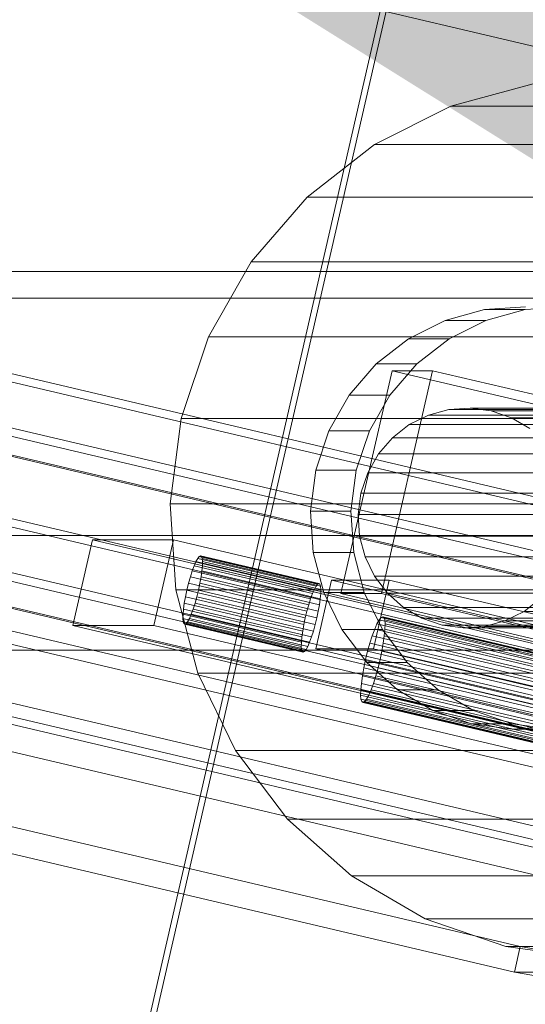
# Model space of a CAD drawing. Header units: millimetres. Extents: x -2233 to 61924, y -68080 to 6847.
# Tile 846 of 1056: x 27607 to 27665, y 145 to 257. Entities that reach past the tile are written whole.
import ezdxf

# ---------------------------------------------------------------- set-up
doc = ezdxf.new("R2010")
doc.units = ezdxf.units.MM
for name, color, linetype, lineweight in [('COTAS_P', 1, 'Continuous', 0), ('lateral_bajante_movil', 7, 'Continuous', 0), ('lateral_C09', 7, 'Continuous', 0), ('lateral_C10', 7, 'Continuous', 0)]:
    doc.layers.add(name, color=color, linetype=linetype, lineweight=lineweight)
doc.dimstyles.new('R19_100', dxfattribs={"dimtxt": 250, "dimasz": 150, "dimexe": 150, "dimexo": 80, "dimgap": 100, "dimtad": 1, "dimtih": 1, "dimtoh": 1, "dimdsep": 46, "dimcen": 0.09, "dimadec": 0, "dimazin": 0, "dimtfac": 1, "dimtdec": 4, "dimtofl": 0, "dimtmove": 0, "dimatfit": 3, "dimfxl": 1, "dimtolj": 1, "dimtzin": 0, "dimarcsym": 0})

# ---------------------------------------------------------------- blocks, each defined once
blk = doc.blocks.new('DIM_R28_17')
at = {"layer": 'COTAS_P'}
for p, q in [((27500, 400), (27900, 400)), ((27900, 400), (27855, 250)), ((27900, 0), (27900, 400)), ((27900, 400), (27945, 250)), ((27900, 0), (27855, 150)), ((27900, 0), (27945, 150)), ((27500, 0), (27900, 0))]:
    blk.add_line(p, q, dxfattribs=at)
blk.add_text('400 P', height=250, rotation=90, dxfattribs=at).set_placement((27800, 200))
blk = doc.blocks.new('DIM_R28_18')
at = {"layer": 'COTAS_P'}
for p, q in [((27500, 600), (27900, 600)), ((27900, 600), (27855, 450)), ((27900, 0), (27900, 600)), ((27900, 600), (27945, 450)), ((27900, 0), (27855, 150)), ((27900, 0), (27945, 150)), ((27500, 0), (27900, 0))]:
    blk.add_line(p, q, dxfattribs=at)
blk.add_text('600 P', height=250, rotation=90, dxfattribs=at).set_placement((27800, 300))

msp = doc.modelspace()

# ---------------------------------------------------------------- linework, layer by layer
at = {"layer": 'lateral_bajante_movil'}
for p, q in [((26950.067, 225), (28253.576, 225)), ((26950.067, 185), (28253.576, 185))]:
    msp.add_line(p, q, dxfattribs=at)
at = {"layer": 'lateral_C09'}
for p, q in [((27755, 228.002), (27245, 228.002)), ((27755, 198.002), (27245, 198.002))]:
    msp.add_line(p, q, dxfattribs=at)
at = {"layer": 'lateral_C10'}
for p, q in [((18986.506, 2298.702), (27686.506, 248.702)), ((27727.139, 170.516), (18892.629, 2252.211)), ((18896.739, 2252.211), (27731.249, 170.516)), ((27797.008, 170.516), (18962.499, 2252.211)), ((18966.609, 2252.211), (27801.118, 170.516)), ((18891.289, 2246.367), (27725.799, 164.672)), ((27729.909, 164.672), (18895.399, 2246.367)), ((18961.159, 2246.367), (27795.668, 164.672)), ((27799.778, 164.672), (18965.269, 2246.367)), ((27725.129, 161.75), (18890.619, 2243.445)), ((18891.277, 2243.445), (27725.787, 161.75)), ((27798.451, 161.75), (18963.941, 2243.445)), ((18964.599, 2243.445), (27799.108, 161.75)), ((27664.175, 151.298), (18964.175, 2201.298)), ((19013.494, 2201.298), (27713.494, 151.298)), ((18963.505, 2198.376), (27663.505, 148.376)), ((27712.824, 148.376), (19012.824, 2198.376)), ((27650.749, 268.419), (27613.456, 105.755)), ((27614.114, 105.755), (27651.407, 268.419)), ((27665.628, 249.326), (27656.291, 246.783)), ((27656.291, 246.783), (27647.623, 242.442)), ((27656.291, 246.783), (27708.899, 246.783)), ((27647.623, 242.442), (27639.956, 236.469)), ((27647.623, 242.442), (27700.23, 242.442)), ((27639.956, 236.469), (27633.587, 229.095)), ((27639.956, 236.469), (27692.564, 236.469)), ((27633.587, 229.095), (27628.758, 220.603)), ((27633.587, 229.095), (27686.194, 229.095)), ((27664.755, 223.988), (27660.124, 223.677)), ((27664.727, 223.677), (27669.358, 223.988)), ((27660.124, 223.677), (27655.642, 222.456)), ((27660.124, 223.677), (27664.727, 223.677)), ((27660.245, 222.456), (27664.727, 223.677)), ((27655.642, 222.456), (27651.481, 220.372)), ((27655.642, 222.456), (27660.245, 222.456)), ((27656.084, 220.372), (27660.245, 222.456)), ((27628.758, 220.603), (27625.657, 211.32)), ((27628.758, 220.603), (27681.366, 220.603)), ((27651.481, 220.372), (27647.801, 217.505)), ((27651.481, 220.372), (27656.084, 220.372)), ((27652.405, 217.505), (27656.084, 220.372)), ((27647.801, 217.505), (27644.744, 213.966)), ((27647.801, 217.505), (27652.405, 217.505)), ((27649.347, 213.966), (27652.405, 217.505)), ((27643.799, 191.413), (27649.606, 216.738)), ((27648.403, 191.413), (27654.209, 216.738)), ((27684.194, 208.587), (27649.606, 216.738)), ((27649.606, 216.738), (27654.209, 216.738)), ((27654.209, 216.738), (27688.797, 208.587)), ((27644.744, 213.966), (27642.426, 209.89)), ((27644.744, 213.966), (27649.347, 213.966)), ((27647.03, 209.89), (27649.347, 213.966)), ((27653.727, 211.696), (27651.56, 210.61)), ((27656.061, 212.332), (27653.727, 211.696)), ((27653.727, 211.696), (27737.57, 211.696)), ((27658.473, 212.494), (27656.061, 212.332)), ((27656.061, 212.332), (27739.905, 212.332)), ((27660.87, 212.175), (27658.473, 212.494)), ((27658.473, 212.494), (27742.317, 212.494)), ((27663.159, 211.389), (27660.87, 212.175)), ((27660.87, 212.175), (27744.713, 212.175)), ((27625.657, 211.32), (27624.402, 201.601)), ((27678.265, 211.32), (27625.657, 211.32)), ((27651.56, 210.61), (27649.643, 209.117)), ((27651.56, 210.61), (27735.403, 210.61)), ((27665.253, 210.166), (27663.159, 211.389)), ((27663.159, 211.389), (27747.002, 211.389)), ((27642.426, 209.89), (27640.938, 205.433)), ((27642.426, 209.89), (27647.03, 209.89)), ((27645.541, 205.433), (27647.03, 209.89)), ((27649.643, 209.117), (27648.051, 207.274)), ((27649.643, 209.117), (27733.487, 209.117)), ((27648.051, 207.274), (27646.844, 205.151)), ((27648.051, 207.274), (27731.894, 207.274)), ((27640.938, 205.433), (27640.335, 200.768)), ((27645.541, 205.433), (27640.938, 205.433)), ((27644.938, 200.768), (27645.541, 205.433)), ((27646.844, 205.151), (27646.068, 202.83)), ((27646.844, 205.151), (27730.687, 205.151)), ((27646.068, 202.83), (27645.755, 200.4)), ((27729.912, 202.83), (27646.068, 202.83)), ((27624.402, 201.601), (27625.041, 191.821)), ((27624.402, 201.601), (27677.009, 201.601)), ((27640.335, 200.768), (27640.642, 196.074)), ((27640.335, 200.768), (27644.938, 200.768)), ((27645.245, 196.074), (27644.938, 200.768)), ((27645.755, 200.4), (27645.914, 197.955)), ((27645.755, 200.4), (27729.598, 200.4)), ((27613.324, 187.785), (27615.557, 197.525)), ((27702.027, 177.15), (27615.557, 197.525)), ((27615.557, 197.525), (27624.763, 197.525)), ((27622.53, 187.785), (27624.763, 197.525)), ((27624.763, 197.525), (27711.234, 177.15)), ((27645.914, 197.955), (27646.542, 195.589)), ((27645.914, 197.955), (27729.758, 197.955)), ((27640.642, 196.074), (27641.846, 191.53)), ((27640.642, 196.074), (27645.245, 196.074)), ((27646.45, 191.53), (27645.245, 196.074)), ((27627.33, 195.057), (27627.12, 194.573)), ((27627.527, 195.417), (27627.33, 195.057)), ((27640.781, 191.888), (27627.33, 195.057)), ((27627.701, 195.639), (27627.527, 195.417)), ((27640.977, 192.248), (27627.527, 195.417)), ((27627.846, 195.714), (27627.701, 195.639)), ((27641.152, 192.47), (27627.701, 195.639)), ((27627.957, 195.639), (27627.846, 195.714)), ((27641.297, 192.545), (27627.846, 195.714)), ((27628.03, 195.417), (27627.957, 195.639)), ((27641.408, 192.47), (27627.957, 195.639)), ((27628.061, 195.057), (27628.03, 195.417)), ((27641.481, 192.248), (27628.03, 195.417)), ((27628.05, 194.573), (27628.061, 195.057)), ((27641.512, 191.888), (27628.061, 195.057)), ((27646.542, 195.589), (27647.612, 193.392)), ((27646.542, 195.589), (27730.385, 195.589)), ((27626.902, 193.982), (27626.687, 193.309)), ((27627.12, 194.573), (27626.902, 193.982)), ((27640.353, 190.813), (27626.902, 193.982)), ((27640.571, 191.403), (27627.12, 194.573)), ((27627.902, 193.309), (27627.996, 193.982)), ((27627.996, 193.982), (27628.05, 194.573)), ((27641.447, 190.813), (27627.996, 193.982)), ((27641.501, 191.403), (27628.05, 194.573)), ((27738.647, 154.458), (27575.314, 192.944)), ((27581.89, 192.944), (27745.223, 154.458)), ((27626.482, 192.578), (27626.295, 191.818)), ((27626.687, 193.309), (27626.482, 192.578)), ((27639.933, 189.408), (27626.482, 192.578)), ((27640.138, 190.139), (27626.687, 193.309)), ((27627.611, 191.818), (27627.772, 192.578)), ((27627.772, 192.578), (27627.902, 193.309)), ((27641.223, 189.408), (27627.772, 192.578)), ((27641.353, 190.139), (27627.902, 193.309)), ((27640.931, 185.152), (27642.718, 192.944)), ((27640.977, 192.248), (27641.152, 192.47)), ((27641.152, 192.47), (27641.297, 192.545)), ((27641.297, 192.545), (27641.408, 192.47)), ((27641.408, 192.47), (27641.481, 192.248)), ((27806.051, 154.458), (27642.718, 192.944)), ((27642.718, 192.944), (27649.294, 192.944)), ((27647.507, 185.152), (27649.294, 192.944)), ((27647.612, 193.392), (27649.085, 191.449)), ((27647.612, 193.392), (27731.456, 193.392)), ((27649.294, 192.944), (27812.627, 154.458)), ((27625.041, 191.821), (27627.55, 182.355)), ((27625.041, 191.821), (27677.649, 191.821)), ((27626.295, 191.818), (27626.134, 191.058)), ((27639.746, 188.648), (27626.295, 191.818)), ((27627.424, 191.058), (27627.611, 191.818)), ((27627.611, 191.818), (27641.061, 188.648)), ((27640.353, 190.813), (27640.571, 191.403)), ((27640.571, 191.403), (27640.781, 191.888)), ((27640.781, 191.888), (27640.977, 192.248)), ((27641.501, 191.403), (27641.447, 190.813)), ((27641.481, 192.248), (27641.512, 191.888)), ((27641.512, 191.888), (27641.501, 191.403)), ((27641.846, 191.53), (27643.902, 187.312)), ((27641.846, 191.53), (27646.45, 191.53)), ((27648.403, 191.413), (27643.799, 191.413)), ((27643.799, 191.413), (27678.388, 183.262)), ((27648.505, 187.312), (27646.45, 191.53)), ((27682.991, 183.262), (27648.403, 191.413)), ((27649.085, 191.449), (27650.903, 189.834)), ((27649.085, 191.449), (27732.929, 191.449)), ((27626.004, 190.327), (27625.91, 189.653)), ((27626.134, 191.058), (27626.004, 190.327)), ((27639.455, 187.157), (27626.004, 190.327)), ((27639.585, 187.888), (27626.134, 191.058)), ((27627.003, 189.653), (27627.219, 190.327)), ((27627.219, 190.327), (27627.424, 191.058)), ((27640.67, 187.157), (27627.219, 190.327)), ((27640.875, 187.888), (27627.424, 191.058)), ((27640.138, 190.139), (27640.353, 190.813)), ((27641.447, 190.813), (27641.353, 190.139)), ((27664.597, 189.39), (27666.513, 190.883)), ((27625.91, 189.653), (27625.856, 189.063)), ((27639.361, 186.484), (27625.91, 189.653)), ((27626.786, 189.063), (27627.003, 189.653)), ((27640.454, 186.484), (27627.003, 189.653)), ((27639.746, 188.648), (27639.933, 189.408)), ((27639.933, 189.408), (27640.138, 190.139)), ((27641.223, 189.408), (27641.061, 188.648)), ((27641.353, 190.139), (27641.223, 189.408)), ((27650.903, 189.834), (27652.998, 188.611)), ((27650.903, 189.834), (27734.747, 189.834)), ((27662.43, 188.304), (27664.597, 189.39)), ((27664.597, 189.39), (27748.44, 189.39)), ((27625.856, 189.063), (27625.845, 188.578)), ((27625.845, 188.578), (27625.876, 188.218)), ((27639.296, 185.409), (27625.845, 188.578)), ((27639.307, 185.893), (27625.856, 189.063)), ((27625.876, 188.218), (27625.949, 187.997)), ((27639.327, 185.049), (27625.876, 188.218)), ((27625.949, 187.997), (27626.06, 187.922)), ((27639.4, 184.827), (27625.949, 187.997)), ((27626.06, 187.922), (27626.205, 187.997)), ((27626.205, 187.997), (27626.379, 188.218)), ((27639.656, 184.827), (27626.205, 187.997)), ((27626.379, 188.218), (27626.576, 188.578)), ((27639.83, 185.049), (27626.379, 188.218)), ((27626.576, 188.578), (27626.786, 189.063)), ((27640.027, 185.409), (27626.576, 188.578)), ((27640.237, 185.893), (27626.786, 189.063)), ((27639.585, 187.888), (27639.746, 188.648)), ((27641.061, 188.648), (27640.875, 187.888)), ((27648.137, 188.415), (27647.892, 187.965)), ((27648.355, 188.692), (27648.137, 188.415)), ((27763.431, 161.248), (27648.137, 188.415)), ((27648.537, 188.785), (27648.355, 188.692)), ((27763.649, 161.525), (27648.355, 188.692)), ((27648.676, 188.692), (27648.537, 188.785)), ((27763.831, 161.618), (27648.537, 188.785)), ((27648.766, 188.415), (27648.676, 188.692)), ((27763.97, 161.525), (27648.676, 188.692)), ((27648.805, 187.965), (27648.766, 188.415)), ((27764.06, 161.248), (27648.766, 188.415)), ((27652.998, 188.611), (27655.287, 187.825)), ((27652.998, 188.611), (27736.841, 188.611)), ((27660.095, 187.668), (27662.43, 188.304)), ((27662.43, 188.304), (27746.273, 188.304)), ((27622.53, 187.785), (27613.324, 187.785)), ((27613.324, 187.785), (27699.794, 167.41)), ((27709, 167.41), (27622.53, 187.785)), ((27639.511, 184.752), (27626.06, 187.922)), ((27639.361, 186.484), (27639.455, 187.157)), ((27639.455, 187.157), (27639.585, 187.888)), ((27640.67, 187.157), (27640.454, 186.484)), ((27640.875, 187.888), (27640.67, 187.157)), ((27643.902, 187.312), (27646.73, 183.581)), ((27643.902, 187.312), (27648.505, 187.312)), ((27647.629, 187.359), (27647.357, 186.621)), ((27647.892, 187.965), (27647.629, 187.359)), ((27762.923, 160.192), (27647.629, 187.359)), ((27763.186, 160.798), (27647.892, 187.965)), ((27651.333, 183.581), (27648.505, 187.312)), ((27648.724, 186.621), (27648.791, 187.359)), ((27648.791, 187.359), (27648.805, 187.965)), ((27764.085, 160.192), (27648.791, 187.359)), ((27764.099, 160.798), (27648.805, 187.965)), ((27655.287, 187.825), (27657.683, 187.506)), ((27655.287, 187.825), (27739.13, 187.825)), ((27657.683, 187.506), (27660.095, 187.668)), ((27657.683, 187.506), (27741.527, 187.506)), ((27660.095, 187.668), (27743.939, 187.668)), ((27639.296, 185.409), (27639.307, 185.893)), ((27639.307, 185.893), (27639.361, 186.484)), ((27640.237, 185.893), (27640.027, 185.409)), ((27640.454, 186.484), (27640.237, 185.893)), ((27647.088, 185.779), (27646.832, 184.865)), ((27647.357, 186.621), (27647.088, 185.779)), ((27762.382, 158.612), (27647.088, 185.779)), ((27762.651, 159.454), (27647.357, 186.621)), ((27648.444, 184.865), (27648.607, 185.779)), ((27648.607, 185.779), (27648.724, 186.621)), ((27763.901, 158.612), (27648.607, 185.779)), ((27764.018, 159.454), (27648.724, 186.621)), ((27573.528, 185.152), (27736.861, 146.665)), ((27743.437, 146.665), (27580.104, 185.152)), ((27639.327, 185.049), (27639.296, 185.409)), ((27639.4, 184.827), (27639.327, 185.049)), ((27639.511, 184.752), (27639.4, 184.827)), ((27639.656, 184.827), (27639.511, 184.752)), ((27639.83, 185.049), (27639.656, 184.827)), ((27640.027, 185.409), (27639.83, 185.049)), ((27647.507, 185.152), (27640.931, 185.152)), ((27640.931, 185.152), (27804.265, 146.665)), ((27646.832, 184.865), (27646.598, 183.915)), ((27762.126, 157.698), (27646.832, 184.865)), ((27810.84, 146.665), (27647.507, 185.152)), ((27648.242, 183.915), (27648.444, 184.865)), ((27763.738, 157.698), (27648.444, 184.865)), ((27646.598, 183.915), (27646.396, 182.965)), ((27761.892, 156.748), (27646.598, 183.915)), ((27646.73, 183.581), (27650.221, 180.482)), ((27646.73, 183.581), (27651.333, 183.581)), ((27648.009, 182.965), (27648.242, 183.915)), ((27648.242, 183.915), (27763.536, 156.748)), ((27654.824, 180.482), (27651.333, 183.581)), ((27646.396, 182.965), (27646.234, 182.051)), ((27761.69, 155.798), (27646.396, 182.965)), ((27647.752, 182.051), (27648.009, 182.965)), ((27763.303, 155.798), (27648.009, 182.965)), ((27627.55, 182.355), (27631.832, 173.567)), ((27627.55, 182.355), (27680.157, 182.355)), ((27646.234, 182.051), (27646.116, 181.209)), ((27761.528, 154.884), (27646.234, 182.051)), ((27647.483, 181.209), (27647.752, 182.051)), ((27763.046, 154.884), (27647.752, 182.051)), ((27646.049, 180.471), (27646.035, 179.866)), ((27646.116, 181.209), (27646.049, 180.471)), ((27761.343, 153.304), (27646.049, 180.471)), ((27761.41, 154.042), (27646.116, 181.209)), ((27646.949, 179.866), (27647.212, 180.471)), ((27647.212, 180.471), (27647.483, 181.209)), ((27762.506, 153.304), (27647.212, 180.471)), ((27762.777, 154.042), (27647.483, 181.209)), ((27650.221, 180.482), (27654.242, 178.132)), ((27650.221, 180.482), (27654.824, 180.482)), ((27658.845, 178.132), (27654.824, 180.482)), ((27646.035, 179.866), (27646.074, 179.416)), ((27761.329, 152.699), (27646.035, 179.866)), ((27646.074, 179.416), (27646.165, 179.139)), ((27761.368, 152.249), (27646.074, 179.416)), ((27646.165, 179.139), (27646.304, 179.045)), ((27761.459, 151.972), (27646.165, 179.139)), ((27646.304, 179.045), (27646.485, 179.139)), ((27761.598, 151.878), (27646.304, 179.045)), ((27646.485, 179.139), (27646.703, 179.416)), ((27761.78, 151.972), (27646.485, 179.139)), ((27646.703, 179.416), (27646.949, 179.866)), ((27761.997, 152.249), (27646.703, 179.416)), ((27762.243, 152.699), (27646.949, 179.866)), ((27654.242, 178.132), (27658.637, 176.623)), ((27654.242, 178.132), (27658.845, 178.132)), ((27663.24, 176.623), (27658.845, 178.132)), ((27658.637, 176.623), (27663.239, 176.012)), ((27658.637, 176.623), (27663.24, 176.623)), ((27663.239, 176.012), (27667.869, 176.323)), ((27663.239, 176.012), (27667.842, 176.012)), ((27667.842, 176.012), (27663.24, 176.623)), ((27631.832, 173.567), (27637.723, 165.795)), ((27631.832, 173.567), (27684.44, 173.567)), ((27637.723, 165.795), (27644.997, 159.337)), ((27637.723, 165.795), (27690.331, 165.795)), ((27644.997, 159.337), (27653.373, 154.442)), ((27644.997, 159.337), (27697.604, 159.337)), ((27653.373, 154.442), (27662.531, 151.298)), ((27653.373, 154.442), (27705.981, 154.442)), ((27662.531, 151.298), (27672.117, 150.026)), ((27662.531, 151.298), (27715.138, 151.298)), ((27664.175, 151.298), (27663.505, 148.376)), ((27713.494, 151.298), (27664.175, 151.298)), ((27670.54, 150.237), (27664.175, 151.298)), ((27663.505, 148.376), (27712.824, 148.376)), ((27663.505, 148.376), (27670.253, 147.252))]:
    msp.add_line(p, q, dxfattribs=at)

# ---------------------------------------------------------------- dimensions: what is measured, and where the dimension line sits
at = {"layer": 'COTAS_P'}
for p2, picture, middle in [((27500, 600), 'DIM_R28_18', (27900, 300)), ((27500, 400), 'DIM_R28_17', (27900, 200))]:
    dim = msp.add_aligned_dim(p1=(27500, 0), p2=p2, distance=-400, text='<> P', dimstyle='R19_100', dxfattribs=at)
    dim.commit()
    dim.dimension.update_dxf_attribs({"geometry": picture, "text_midpoint": middle})

doc.saveas('drawing.dxf')
